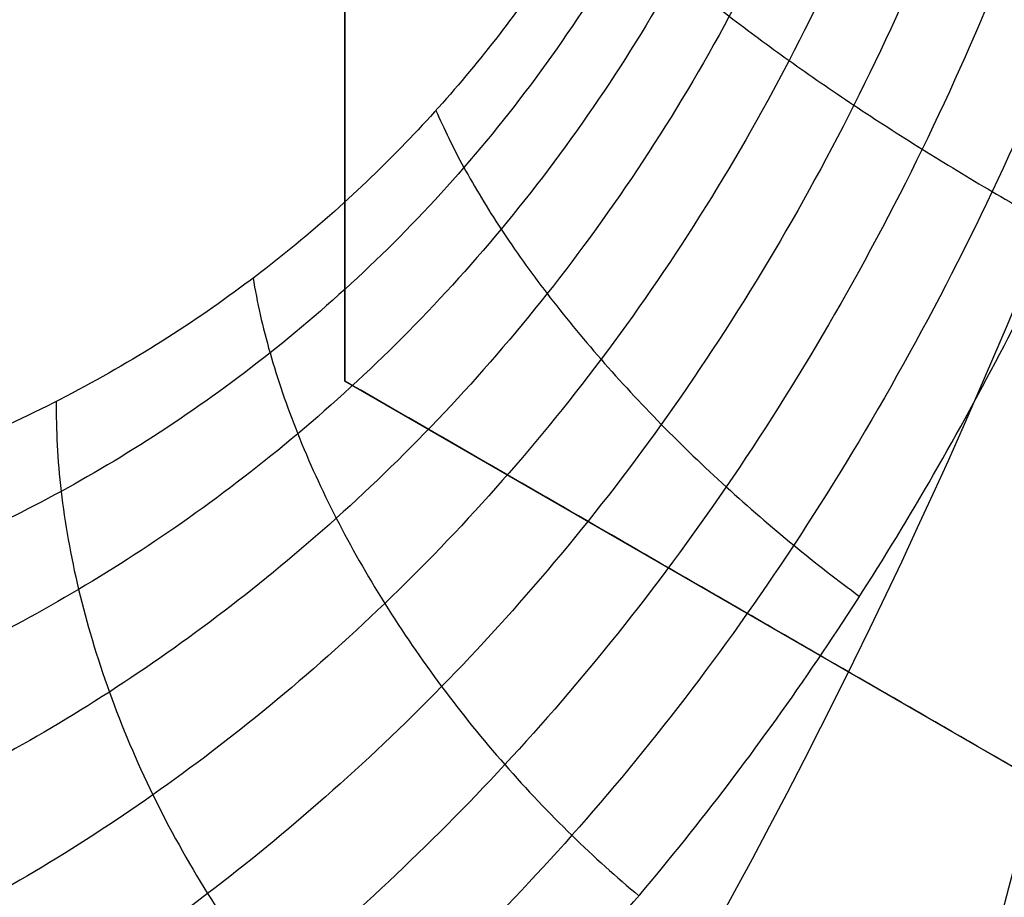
# Model space of a CAD drawing. Header units: centimetres. Extents: x -10 to 8.9, y -29.1 to -8.
# Tile 649 of 1035: x -6.4013 to -6.3716, y -28.2977 to -28.2712. Entities that reach past the tile are written whole.
import ezdxf

# ---------------------------------------------------------------- set-up
doc = ezdxf.new("R2010")
doc.units = ezdxf.units.CM
doc.layers.add('Default', color=7, linetype='Continuous', true_color=0x000000)

msp = doc.modelspace()

# ---------------------------------------------------------------- linework, layer by layer
at = {"layer": 'Default'}
for p, q in [((-6.391500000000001, -28.25436344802, 0.28950257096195), (-6.391500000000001, -28.28207626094, 0.28950257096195)), ((-6.391499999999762, -28.28207626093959, 0.28260707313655), (-6.367499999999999, -28.2959326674, 0.28260707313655)), ((-6.37949999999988, -28.2890044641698, 0.256003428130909), (-6.37949999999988, -28.2890044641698, 0.3092123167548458))]:
    msp.add_line(p, q, dxfattribs=at)
at = {"layer": 'Default', "extrusion": (0, 0, -1)}
for centre, radius, start, end in [((6.550000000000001, -28.205, -0.45), 0.9, 90, 270), ((6.550000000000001, -28.205, 0.3399975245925), 0.8999999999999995, 90, 270), ((6.550000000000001, -28.205, 1.15), 0.8550000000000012, 90, 270), ((6.550000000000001, -28.205, -0.4), 0.5999999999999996, 90, 270), ((6.550000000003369, -28.20500000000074, -0.1625), 0.1937629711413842, 173.8385486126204, 216.1614513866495), ((6.550000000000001, -28.205, 0.82), 0.8250000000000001, 180, 0), ((6.550000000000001, -28.205, 1.03), 0.82, 180, 0), ((6.550000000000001, -28.205, 1.005), 0.7950000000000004, 180, 0), ((6.550000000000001, -28.205, 0.87), 0.7825000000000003, 180, 0), ((6.550000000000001, -28.205, 1.005), 0.7825000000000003, 180, 0), ((6.550000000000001, -28.205, 0.895), 0.7575000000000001, 180, 0), ((6.550000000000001, -28.205, 0.53), 0.75, 180, 0), ((6.550000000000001, -28.205, -0.2075), 0.75, 180, 0), ((6.550000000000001, -28.205, -0.2075), 0.7025000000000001, 180, 0), ((6.550000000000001, -28.205, -0.1825), 0.6775000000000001, 180, 0), ((6.550000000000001, -28.205, -0.1725), 0.6774999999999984, 180, 0), ((6.550000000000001, -28.205, -0.1625), 0.6724999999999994, 180, 0), ((6.550000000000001, -28.205, -0.2), 0.6724999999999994, 180, 0), ((6.550000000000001, -28.205, -0.2), 0.6367740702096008, 180, 0), ((6.550000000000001, -28.205, -0.1809807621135), 0.6125, 180, 0), ((6.550000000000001, -28.205, -0.1625), 0.6075000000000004, 180, 0), ((6.550000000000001, -28.205, -0.195), 0.6075000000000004, 180, 0), ((6.550000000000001, -28.205, 1.220980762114), 0.6075, 180, 0), ((6.550000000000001, -28.205, 1.24), 0.6075000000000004, 180, 0), ((6.550000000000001, -28.205, -0.18660444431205), 0.5500000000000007, 180, 0), ((6.389245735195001, -28.285, 1.0828546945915), 0.02499999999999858, 149.9999999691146, 270)]:
    msp.add_arc(centre, radius, start, end, dxfattribs=at)
at = {"layer": 'Default'}
for centre, radius, start, end in [((-6.550000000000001, -28.205, -0.82), 0.8349999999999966, 270, 90), ((-6.550000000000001, -28.205, -1.13), 0.8349999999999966, 270, 90), ((-6.550000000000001, -28.205, -0.9750000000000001), 0.8350000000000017, 270, 90), ((-6.550000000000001, -28.205, 0.35), 0.775, 270, 90), ((-6.550000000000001, -28.205, -0.1486250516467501), 0.7749999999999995, 270, 90), ((-6.550000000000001, -28.205, 0.45), 0.6000000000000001, 270, 90), ((-6.550000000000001, -28.205, 0.35), 0.6000000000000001, 270, 90), ((-6.550000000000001, -28.205, 0.1869857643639), 0.1609080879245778, 329.6691135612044, 0.347662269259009), ((-6.550000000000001, -28.205, -0.845), 0.8250000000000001, 180, 0), ((-6.550000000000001, -28.205, -0.8325), 0.8249999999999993, 180, 0), ((-6.550000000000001, -28.205, -0.87), 0.8, 180, 0), ((-6.550000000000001, -28.205, -0.9800000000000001), 0.7575000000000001, 180, 0), ((-6.550000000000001, -28.205, -0.9375), 0.7574999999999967, 180, 0), ((-6.550000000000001, -28.205, 0.1625), 0.6775000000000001, 180, 0), ((-6.550000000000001, -28.205, 0.18125), 0.6724999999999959, 180, 0), ((-6.550000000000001, -28.205, -1.21), 0.67, 180, 0), ((-6.550000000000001, -28.205, -1.24), 0.6400000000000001, 180, 0), ((-6.550000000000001, -28.205, 0.2), 0.6367740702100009, 180, 0), ((-6.550000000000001, -28.205, 0.1625), 0.6231698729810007, 180, 0), ((-6.550000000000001, -28.205, 0.17875), 0.6074999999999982, 180, 0), ((-6.550000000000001, -28.205, -1.230490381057), 0.6074999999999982, 180, 0), ((-6.550000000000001, -28.205, 0.195), 0.55, 180, 0), ((-6.550000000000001, -28.205, 0.1782088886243), 0.55, 248.3999999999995, 0), ((-6.550000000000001, -28.205, -0.7112749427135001), 0.7750000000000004, 274.5310199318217, 0), ((-6.389245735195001, -28.285, -1.065), 0.025, 270, 0)]:
    msp.add_arc(centre, radius, start, end, dxfattribs=at)
at = {"layer": 'Default', "extrusion": (1.379857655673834e-06, 1.228458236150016e-16, -0.9999999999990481)}
msp.add_arc((6.549999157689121, -28.20500000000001, 0.5348706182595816), 0.7584484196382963, 180, 287.9998757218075, dxfattribs=at)
at = {"layer": 'Default', "extrusion": (-0.9659258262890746, 0.258819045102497, 0)}
msp.add_arc((28.94920267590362, 0.16, -1.169554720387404), 0.05999999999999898, 21.11472090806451, 90, dxfattribs=at)
at = {"layer": 'Default'}
for points, degree in [([(-6.550000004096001, -27.30500495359, -1.129995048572), (-6.537465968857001, -27.30500495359, -1.129995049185), (-6.512386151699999, -27.30552127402, -1.129973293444), (-6.474783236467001, -27.3078854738, -1.129982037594), (-6.437304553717, -27.31181799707, -1.129979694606), (-6.399970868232, -27.3173257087, -1.129980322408), (-6.362926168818, -27.32438806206, -1.129980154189), (-6.326197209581, -27.3329983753, -1.129980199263), (-6.289861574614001, -27.34314050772, -1.129980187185), (-6.254013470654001, -27.35478489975, -1.129980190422), (-6.218660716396, -27.36792869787, -1.129980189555), (-6.183898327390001, -27.38253814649, -1.129980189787), (-6.149770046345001, -27.39859430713, -1.129980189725), (-6.116350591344, -27.41606289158, -1.129980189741), (-6.083707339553, -27.43490588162, -1.129980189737), (-6.051859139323, -27.45511347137, -1.129980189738), (-6.020892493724, -27.47663251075, -1.129980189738), (-5.990848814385, -27.49943348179, -1.129980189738), (-5.961791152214, -27.52346942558, -1.129980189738), (-5.933780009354, -27.54868705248, -1.129980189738), (-5.906829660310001, -27.5750745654, -1.129980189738), (-5.881013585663, -27.60256235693, -1.129980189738), (-5.856368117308, -27.63111066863, -1.129980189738), (-5.832942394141, -27.66066372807, -1.129980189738), (-5.810787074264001, -27.69115373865, -1.129980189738), (-5.789912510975, -27.72256746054, -1.129980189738), (-5.770375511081, -27.75482271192, -1.129980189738), (-5.752204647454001, -27.78787084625, -1.129980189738), (-5.735435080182, -27.8216495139, -1.129980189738), (-5.720103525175, -27.8560794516, -1.129980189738), (-5.706216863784, -27.89114626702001, -1.129980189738), (-5.693813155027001, -27.92675906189, -1.129980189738), (-5.682910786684, -27.96286272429, -1.129980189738), (-5.673530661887, -27.99939085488, -1.129980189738), (-5.665692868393, -28.03625586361, -1.129980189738), (-5.659400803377, -28.07344306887, -1.129980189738), (-5.654672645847, -28.11085723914, -1.129980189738), (-5.651515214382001, -28.14843802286, -1.129980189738), (-5.649934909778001, -28.18611932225, -1.129980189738), (-5.649933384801, -28.22380820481, -1.129980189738), (-5.65151069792, -28.26149020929, -1.129980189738), (-5.654665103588, -28.29907102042, -1.129980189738), (-5.659390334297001, -28.33648606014, -1.129980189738), (-5.665679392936, -28.37367347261, -1.129980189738), (-5.673514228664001, -28.41053911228, -1.129980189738), (-5.68289159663, -28.447068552, -1.129980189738), (-5.693791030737, -28.48317285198, -1.129980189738), (-5.706192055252, -28.51878703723, -1.129980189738), (-5.720075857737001, -28.5538547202, -1.129980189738), (-5.735404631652, -28.58828579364, -1.129980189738), (-5.752171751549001, -28.62206623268, -1.129980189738), (-5.770339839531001, -28.65511550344, -1.129980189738), (-5.78987442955, -28.68737253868, -1.129980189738), (-5.810746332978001, -28.71878763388, -1.129980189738), (-5.832899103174, -28.74927924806, -1.129980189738), (-5.85632282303, -28.77883458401, -1.129980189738), (-5.880965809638, -28.80738458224, -1.129980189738), (-5.906779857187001, -28.83487458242, -1.129980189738), (-5.933727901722, -28.86126400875, -1.129980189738), (-5.961736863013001, -28.88648372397, -1.129980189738), (-5.990793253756, -28.9105224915, -1.129980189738), (-6.020835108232, -28.93332580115, -1.129980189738), (-6.051800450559, -28.95484754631, -1.129980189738), (-6.083647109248, -28.97505764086, -1.129980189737), (-6.116288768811, -28.99390313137, -1.129980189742), (-6.149707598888, -29.01137470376, -1.129980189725), (-6.183834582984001, -29.02743347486, -1.129980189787), (-6.218595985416, -29.04204567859, -1.129980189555), (-6.253947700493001, -29.05519220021, -1.129980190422), (-6.289795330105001, -29.06683951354, -1.129980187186), (-6.326131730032, -29.07698483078, -1.129980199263), (-6.36285948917, -29.08559773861, -1.12998015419), (-6.399900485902, -29.09266234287, -1.129980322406), (-6.437231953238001, -29.0981728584, -1.129979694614), (-6.47471667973, -29.10210911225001, -1.129982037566), (-6.512339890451, -29.1044772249, -1.129973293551), (-6.537448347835, -29.10499504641, -1.129995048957), (-6.549999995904, -29.10499504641, -1.129995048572)], 3), ([(-6.550000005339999, -27.32500645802, -1.149993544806), (-6.537651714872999, -27.32500645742, -1.149993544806), (-6.512986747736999, -27.32554459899, -1.150002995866), (-6.476051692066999, -27.32787036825, -1.14999919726), (-6.439276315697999, -27.33175223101, -1.150000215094), (-6.402654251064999, -27.33717969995, -1.149999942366), (-6.366301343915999, -27.34414129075, -1.150000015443), (-6.330232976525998, -27.35263500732, -1.149999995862), (-6.294592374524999, -27.36262965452, -1.150000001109), (-6.259531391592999, -27.37406902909, -1.149999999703), (-6.225026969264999, -27.3869473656, -1.15000000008), (-6.191106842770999, -27.40125022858, -1.149999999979), (-6.157777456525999, -27.41697696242, -1.150000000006), (-6.125134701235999, -27.43408646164, -1.149999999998), (-6.093256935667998, -27.45253472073, -1.15), (-6.062162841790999, -27.47231088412, -1.15), (-6.031930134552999, -27.49336665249, -1.15), (-6.002594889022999, -27.51567691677, -1.15), (-5.974227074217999, -27.53918966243, -1.15), (-5.946891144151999, -27.56384678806, -1.15), (-5.920598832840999, -27.58963664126, -1.15), (-5.895416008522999, -27.61649551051, -1.15), (-5.871372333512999, -27.64439091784, -1.15), (-5.848517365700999, -27.67326728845, -1.15), (-5.826900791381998, -27.7030584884, -1.15), (-5.806533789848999, -27.73375047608, -1.15), (-5.787472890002, -27.76526110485, -1.15), (-5.76974489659, -27.79754437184, -1.15), (-5.753383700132, -27.83054026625, -1.15), (-5.738424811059, -27.86417236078, -1.15), (-5.724875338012, -27.89842624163, -1.15), (-5.71277321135, -27.93321101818, -1.15), (-5.702135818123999, -27.96847408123, -1.15), (-5.692983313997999, -28.00415159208, -1.15), (-5.68533537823, -28.04015809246, -1.15), (-5.679195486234, -28.07647885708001, -1.15), (-5.674581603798, -28.11301879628, -1.15), (-5.67150000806, -28.14971971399, -1.15), (-5.669956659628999, -28.18652113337, -1.15), (-5.669953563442, -28.22333487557, -1.15), (-5.671491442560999, -28.26014682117, -1.15), (-5.674568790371, -28.29686076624, -1.15), (-5.679179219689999, -28.33341174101, -1.15), (-5.685316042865, -28.36974098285, -1.15), (-5.692961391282, -28.40575529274, -1.15), (-5.702112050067, -28.44144108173, -1.15), (-5.712748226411, -28.47671239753, -1.15), (-5.724850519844, -28.511507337, -1.15), (-5.738400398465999, -28.54576972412, -1.15), (-5.753358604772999, -28.57940639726, -1.15), (-5.769717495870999, -28.61240308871, -1.15), (-5.787441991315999, -28.6446852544, -1.15), (-5.806500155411, -28.6761964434, -1.15), (-5.826864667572, -28.70688945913, -1.15), (-5.848479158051, -28.73668231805, -1.15), (-5.871332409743, -28.76556074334, -1.15), (-5.895372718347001, -28.79345624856, -1.15), (-5.920549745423, -28.82031302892, -1.15), (-5.946837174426, -28.84610244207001, -1.15), (-5.974176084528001, -28.8707665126, -1.15), (-6.002558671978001, -28.89429476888, -1.15), (-6.031913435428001, -28.9166216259, -1.15), (-6.062165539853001, -28.9376912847, -1.15), (-6.093277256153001, -28.95747792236, -1.15), (-6.125171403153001, -28.97593404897, -1.149999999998), (-6.157830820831, -28.99304986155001, -1.150000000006), (-6.191177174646, -29.0087814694, -1.149999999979), (-6.225118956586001, -29.02308952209, -1.15000000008), (-6.25964571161, -29.03597120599, -1.149999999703), (-6.294721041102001, -29.04740944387, -1.150000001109), (-6.330363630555, -29.05739860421, -1.149999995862), (-6.366429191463, -29.06588597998, -1.150000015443), (-6.40278818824, -29.07284313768, -1.149999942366), (-6.439415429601, -29.07826537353, -1.150000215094), (-6.476180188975, -29.08214014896, -1.14999919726), (-6.513077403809, -29.08445837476, -1.150002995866), (-6.537686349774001, -29.08499354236, -1.149993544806), (-6.54999999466, -29.08499354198, -1.149993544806)], 3), ([(-6.549999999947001, -27.42838343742, -0.7616165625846), (-6.538747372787, -27.42824483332, -0.7617551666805), (-6.516204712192, -27.42845367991, -0.7620351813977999), (-6.482313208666, -27.43024072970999, -0.7624632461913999), (-6.448493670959, -27.43350371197, -0.7628974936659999), (-6.414786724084, -27.43824561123, -0.763337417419), (-6.381352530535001, -27.44444544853, -0.7637809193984), (-6.348201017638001, -27.45209983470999, -0.7642278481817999), (-6.315445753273, -27.46118216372, -0.764676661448), (-6.283108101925, -27.47168408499, -0.7651270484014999), (-6.251249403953, -27.48358745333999, -0.7655781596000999), (-6.219910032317, -27.49687984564, -0.766029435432), (-6.189177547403, -27.51152847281, -0.7664796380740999), (-6.159225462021, -27.52744172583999, -0.7669261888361), (-6.130017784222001, -27.54461827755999, -0.7673695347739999), (-6.101215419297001, -27.56329288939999, -0.7678150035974), (-6.073286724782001, -27.58321536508, -0.7682556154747), (-6.047409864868, -27.60344005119, -0.7686723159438), (-6.024707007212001, -27.6227118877, -0.7690451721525), (-6.004504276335, -27.64114310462, -0.7693833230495), (-5.984998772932, -27.66020157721, -0.7697151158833), (-5.965776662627, -27.68034635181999, -0.7700594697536), (-5.947249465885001, -27.70119728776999, -0.7704083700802), (-5.929608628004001, -27.72252886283, -0.7707584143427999), (-5.913139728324, -27.74390244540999, -0.7711027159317), (-5.896745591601, -27.76673460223, -0.7714641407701), (-5.879471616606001, -27.79280128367, -0.7718690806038), (-5.862185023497, -27.82140181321, -0.7723044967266), (-5.845650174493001, -27.85166194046, -0.7727558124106), (-5.830525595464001, -27.88248582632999, -0.7732063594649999), (-5.816816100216, -27.91378163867, -0.7736550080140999), (-5.804432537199, -27.94575507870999, -0.7741047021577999), (-5.793443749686, -27.97826360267, -0.7745533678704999), (-5.783885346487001, -28.01119863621, -0.7749995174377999), (-5.775776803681, -28.04447658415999, -0.7754420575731), (-5.769121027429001, -28.07806966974, -0.7758806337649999), (-5.763924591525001, -28.11195605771, -0.7763150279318), (-5.760204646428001, -28.14606329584, -0.7767440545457), (-5.75797080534, -28.18027120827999, -0.7771671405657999), (-5.757226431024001, -28.21470555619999, -0.7775824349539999), (-5.757979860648, -28.24925848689, -0.7780047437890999), (-5.760231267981, -28.28374168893, -0.7784336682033), (-5.763975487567, -28.31808767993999, -0.7788678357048), (-5.769197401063, -28.35219385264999, -0.7793060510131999), (-5.775894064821, -28.38605939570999, -0.7797482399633), (-5.784064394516, -28.41964983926, -0.7801939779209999), (-5.793686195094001, -28.45285785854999, -0.7806418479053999), (-5.804730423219, -28.48558927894, -0.781090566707), (-5.817164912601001, -28.51776854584, -0.7815390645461), (-5.830995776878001, -28.54941158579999, -0.7819875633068), (-5.846175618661, -28.5804064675, -0.7824344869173), (-5.862691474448, -28.61072888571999, -0.7828794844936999), (-5.880499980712, -28.64029706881, -0.7833213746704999), (-5.899571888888, -28.66906635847, -0.7837594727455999), (-5.91989141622, -28.69700629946, -0.7841934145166), (-5.941356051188, -28.72398166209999, -0.7846208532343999), (-5.963982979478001, -28.75002327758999, -0.7850431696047), (-5.987781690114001, -28.77512537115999, -0.7854569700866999), (-6.012782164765, -28.7993101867, -0.7858765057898), (-6.03884161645, -28.82242111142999, -0.7863039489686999), (-6.065837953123, -28.84435183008, -0.786736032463), (-6.093752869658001, -28.86509285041, -0.7871728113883), (-6.122529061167, -28.88460275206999, -0.7876132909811), (-6.15214747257, -28.90286625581, -0.7880571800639), (-6.18250003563, -28.91981717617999, -0.7885028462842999), (-6.213581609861, -28.93545322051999, -0.7889502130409), (-6.245293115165, -28.94972306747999, -0.7893978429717), (-6.277594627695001, -28.96261096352, -0.7898451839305), (-6.310433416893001, -28.97409375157, -0.790291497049), (-6.343717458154, -28.98414082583, -0.7907355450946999), (-6.377431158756, -28.99274659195, -0.7911771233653), (-6.411455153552, -28.99988067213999, -0.7916146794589), (-6.445763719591, -29.00553981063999, -0.7920479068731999), (-6.480290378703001, -29.00971218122, -0.7924759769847), (-6.515041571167, -29.01239375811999, -0.7928989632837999), (-6.538334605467, -29.01317723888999, -0.7931772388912), (-6.549999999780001, -29.01331529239, -0.7933152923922)], 3), ([(-6.550000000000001, -28.98, -0.6472501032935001), (-6.538733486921, -28.98, -0.6470307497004), (-6.516189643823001, -28.97950872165, -0.6465878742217), (-6.482389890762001, -28.97729300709, -0.6459119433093), (-6.448718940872, -28.97360204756, -0.6452266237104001), (-6.415286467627, -28.96845141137, -0.6445341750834), (-6.382136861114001, -28.9618541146, -0.6438355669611), (-6.349274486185, -28.95380935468, -0.6431308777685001), (-6.316821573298, -28.94434696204, -0.6424227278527), (-6.284787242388, -28.93346993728, -0.6417113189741), (-6.253280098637, -28.92121449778, -0.6409990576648), (-6.222324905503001, -28.90759197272, -0.6402865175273), (-6.191987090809, -28.89262837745, -0.6395751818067), (-6.162348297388, -28.87636610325, -0.6388669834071), (-6.133423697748, -28.85881215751, -0.6381622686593), (-6.1053183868, -28.84003103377, -0.6374636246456), (-6.07803369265, -28.82002363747, -0.6367710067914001), (-6.051669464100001, -28.7988625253, -0.6360872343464), (-6.026237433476, -28.77655854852, -0.6354115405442), (-6.001809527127, -28.75317251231, -0.6347498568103), (-5.978430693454, -28.72875070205, -0.6340883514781), (-5.956125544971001, -28.70331637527, -0.6334126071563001), (-5.934966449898, -28.67695331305, -0.6327288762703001), (-5.914960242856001, -28.6496691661, -0.6320362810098), (-5.896181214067, -28.62156563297, -0.6313376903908), (-5.878632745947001, -28.59264971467, -0.6306331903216), (-5.862367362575, -28.56300470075, -0.6299248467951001), (-5.847408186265, -28.53267528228, -0.629213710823), (-5.833784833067, -28.50171815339, -0.6285011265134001), (-5.821532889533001, -28.47022030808, -0.6277890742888), (-5.8106490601, -28.43816826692, -0.6270772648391), (-5.801170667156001, -28.40565376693, -0.6263677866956), (-5.793124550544, -28.37276766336, -0.6256626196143), (-5.786530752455, -28.33961176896, -0.6249639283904), (-5.78138744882, -28.30619858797, -0.6242718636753), (-5.777701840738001, -28.27254822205, -0.6235871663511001), (-5.775489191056, -28.23876096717, -0.6229108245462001), (-5.774754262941, -28.20494234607, -0.6222489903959), (-5.775493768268, -28.17114853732, -0.6215875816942), (-5.777706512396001, -28.13740264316, -0.6209120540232), (-5.781393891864, -28.10374893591, -0.6202272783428), (-5.786546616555, -28.07029563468, -0.6195343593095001), (-5.793145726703, -28.0371388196, -0.6188356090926), (-5.801183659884, -28.00430073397, -0.6181314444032), (-5.810652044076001, -27.97182316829, -0.6174227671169), (-5.821536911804, -27.93976765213, -0.6167108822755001), (-5.833799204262, -27.90824671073, -0.6159982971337), (-5.847421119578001, -27.87729763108, -0.615285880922), (-5.862376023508, -27.84697847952, -0.6145749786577), (-5.878652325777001, -27.8173156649, -0.613866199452), (-5.896211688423, -27.78838626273, -0.6131613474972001), (-5.914995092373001, -27.76028113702, -0.6124626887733), (-5.934999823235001, -27.73300334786, -0.6117702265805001), (-5.956160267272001, -27.70664206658, -0.6110865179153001), (-5.978475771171, -27.68119987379, -0.6104105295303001), (-6.001860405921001, -27.6567765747, -0.6097489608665), (-6.026289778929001, -27.63339360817, -0.6090872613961), (-6.051718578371, -27.61109628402, -0.6084116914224), (-6.078088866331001, -27.58993391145, -0.6077277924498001), (-6.105377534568, -27.56992754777, -0.6070351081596), (-6.133484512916, -27.55114909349, -0.6063364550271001), (-6.162412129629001, -27.53359698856, -0.6056316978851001), (-6.192055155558, -27.51733618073, -0.6049234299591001), (-6.222391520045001, -27.50237706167, -0.6042121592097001), (-6.253344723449, -27.48875867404, -0.6034996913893), (-6.284863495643, -27.47650207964, -0.6027871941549), (-6.316910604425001, -27.46562484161, -0.6020755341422), (-6.349366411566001, -27.45616608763, -0.6013673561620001), (-6.382222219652, -27.44812703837, -0.6006628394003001), (-6.415376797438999, -27.44153241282, -0.5999641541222), (-6.448824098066, -27.43638416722, -0.5992714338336), (-6.482460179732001, -27.43270175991, -0.5985868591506), (-6.516196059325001, -27.43049163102, -0.5979122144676), (-6.538732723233, -27.43, -0.5974694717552), (-6.550000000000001, -27.43, -0.5972501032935)], 3), ([(-6.784376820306, -28.92632328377, -0.6348712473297), (-6.773838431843, -28.92974735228, -0.6346469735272), (-6.752592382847, -28.93614668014, -0.6341960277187), (-6.720306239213, -28.94433158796, -0.6335039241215), (-6.687691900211, -28.95109451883, -0.6328066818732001), (-6.654850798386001, -28.95641256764, -0.6321091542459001), (-6.621864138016, -28.9602809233, -0.6314149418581), (-6.588739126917, -28.96270318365, -0.6307247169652), (-6.555473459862, -28.96367365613, -0.6300349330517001), (-6.522210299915, -28.96318367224, -0.6293441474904), (-6.489025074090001, -28.96123883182, -0.6286502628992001), (-6.455904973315, -28.95783633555, -0.6279497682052), (-6.422932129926, -28.95297750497, -0.6272443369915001), (-6.390217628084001, -28.94667756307, -0.6265372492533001), (-6.357843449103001, -28.93895566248, -0.6258300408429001), (-6.32588632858, -28.92983586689, -0.6251236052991), (-6.29439659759, -28.91933902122, -0.6244195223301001), (-6.263411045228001, -28.90748132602, -0.6237197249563), (-6.232968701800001, -28.89427837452, -0.6230257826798), (-6.203113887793, -28.87974755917, -0.6223343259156), (-6.173891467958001, -28.86390613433, -0.6216420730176), (-6.145383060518, -28.84679413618, -0.6209485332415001), (-6.117675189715, -28.82846554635, -0.6202531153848), (-6.090803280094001, -28.80894739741, -0.6195567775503), (-6.064798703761, -28.78826200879, -0.6188620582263), (-6.039692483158, -28.76642843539, -0.6181707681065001), (-6.015556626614, -28.7435034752, -0.6174807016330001), (-5.992461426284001, -28.71955357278, -0.6167897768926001), (-5.970470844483, -28.69465328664, -0.6160960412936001), (-5.949568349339, -28.66878590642, -0.6153957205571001), (-5.929800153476, -28.64199891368, -0.6146904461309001), (-5.911222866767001, -28.61436507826, -0.6139833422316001), (-5.893872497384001, -28.58593678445, -0.6132760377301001), (-5.877788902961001, -28.55677817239, -0.6125695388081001), (-5.863017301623, -28.52697722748, -0.6118646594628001), (-5.849582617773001, -28.49659792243, -0.611162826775), (-5.837496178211, -28.4656760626, -0.6104680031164), (-5.826765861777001, -28.43423308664, -0.6097777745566), (-5.817399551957, -28.40226333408, -0.6090851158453), (-5.809456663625, -28.36995449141, -0.6083902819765), (-5.802947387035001, -28.33738758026, -0.6076936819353), (-5.797866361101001, -28.30454704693, -0.606996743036), (-5.794229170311, -28.27151677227, -0.606301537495), (-5.792040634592, -28.23836319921, -0.6056096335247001), (-5.791549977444, -28.21613082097, -0.6051462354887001), (-5.791549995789, -28.20499952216, -0.6049143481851)], 3), ([(-6.367595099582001, -28.27249999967, -1.099992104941), (-6.378170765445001, -28.25418240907, -1.098322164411), (-6.388768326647, -28.23582689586, -1.096790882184), (-6.399384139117, -28.2174397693, -1.09539878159)], 3), ([(-6.367595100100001, -28.2725, -1.065), (-6.3834722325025, -28.245, -1.065), (-6.399349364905, -28.2175, -1.065)], 2), ([(-6.391500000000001, -28.28207626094, 0.2610349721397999), (-6.391500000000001, -28.27897559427, 0.2615285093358), (-6.391500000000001, -28.27278919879, 0.2624649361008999), (-6.391500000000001, -28.26357388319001, 0.2637079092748), (-6.391500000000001, -28.2574312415, 0.2644292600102), (-6.391500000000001, -28.25436344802, 0.2647612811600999)], 3), ([(-6.391500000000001, -28.28207626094, 0.3142438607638), (-6.391500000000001, -28.27897049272, 0.3147382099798), (-6.391500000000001, -28.27277728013, 0.3156755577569), (-6.391500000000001, -28.26356278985, 0.3169181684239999), (-6.391500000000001, -28.25742648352, 0.3176386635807), (-6.391500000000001, -28.25436344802, 0.3179701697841)], 3), ([(-6.379232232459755, -28.26031472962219, 0.2133041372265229), (-6.380165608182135, -28.26321607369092, 0.213311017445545), (-6.382661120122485, -28.26875893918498, 0.2125803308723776), (-6.387774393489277, -28.27588576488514, 0.2096281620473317), (-6.393687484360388, -28.28145802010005, 0.2052598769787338), (-6.40005564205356, -28.28563098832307, 0.1998251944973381), (-6.40652483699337, -28.28845568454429, 0.1936552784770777), (-6.412922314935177, -28.29002793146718, 0.1869015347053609), (-6.419160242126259, -28.29042528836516, 0.1796029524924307), (-6.423087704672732, -28.28987893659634, 0.1744449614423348), (-6.424951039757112, -28.2893981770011, 0.1718250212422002)], 3), ([(-6.377619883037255, -28.26083699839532, 0.2149915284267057), (-6.378621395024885, -28.26397486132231, 0.2150041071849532), (-6.381269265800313, -28.26997922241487, 0.2142610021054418), (-6.386646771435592, -28.27775791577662, 0.2112311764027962), (-6.392845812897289, -28.28390774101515, 0.2067297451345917), (-6.399524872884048, -28.28860218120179, 0.2011061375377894), (-6.406321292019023, -28.29188462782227, 0.1946936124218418), (-6.413067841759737, -28.29385096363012, 0.1876297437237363), (-6.419677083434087, -28.29457699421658, 0.1799401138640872), (-6.423867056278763, -28.29418844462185, 0.1744480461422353), (-6.42586169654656, -28.29376545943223, 0.1716409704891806)], 3), ([(-6.375799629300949, -28.26142661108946, 0.2164846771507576), (-6.376867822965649, -28.26480195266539, 0.2165011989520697), (-6.379655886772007, -28.27127316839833, 0.2157345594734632), (-6.385256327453, -28.27971712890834, 0.2125896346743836), (-6.391681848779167, -28.28646633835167, 0.2079025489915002), (-6.398595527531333, -28.29170839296, 0.2020270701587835), (-6.405630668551, -28.29547970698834, 0.1953017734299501), (-6.412624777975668, -28.29787480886, 0.1878553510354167), (-6.419491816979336, -28.29896758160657, 0.179700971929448), (-6.423860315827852, -28.29876428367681, 0.1738302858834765), (-6.425943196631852, -28.29841300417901, 0.1708157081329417)], 3), ([(-6.373805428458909, -28.26207256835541, 0.2177434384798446), (-6.374937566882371, -28.2656809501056, 0.2177616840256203), (-6.377852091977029, -28.27261308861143, 0.216958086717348), (-6.383632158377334, -28.281712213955, 0.2136540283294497), (-6.390220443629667, -28.28905073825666, 0.2087209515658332), (-6.397283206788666, -28.29482442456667, 0.2025237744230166), (-6.4044522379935, -28.299063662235, 0.1954120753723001), (-6.411566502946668, -28.301860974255, 0.1875141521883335), (-6.41853994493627, -28.30328898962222, 0.1788359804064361), (-6.422968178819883, -28.30324976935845, 0.1725642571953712), (-6.425076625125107, -28.30296075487, 0.1693371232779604)], 3), ([(-6.371680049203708, -28.26276101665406, 0.2187369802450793), (-6.372872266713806, -28.26659261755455, 0.218754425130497), (-6.375899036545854, -28.27396821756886, 0.2178992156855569), (-6.381817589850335, -28.28368802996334, 0.2143895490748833), (-6.388508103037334, -28.29157224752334, 0.2091494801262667), (-6.395637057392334, -28.29781709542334, 0.2025646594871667), (-6.402836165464, -28.30244803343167, 0.1950042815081), (-6.409941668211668, -28.305555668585, 0.1866082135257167), (-6.416865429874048, -28.30721275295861, 0.1773848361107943), (-6.421228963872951, -28.30726354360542, 0.1707285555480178), (-6.42329698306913, -28.30700158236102, 0.1673073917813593)], 3), ([(-6.369472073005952, -28.26347621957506, 0.2194462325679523), (-6.370719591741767, -28.26751625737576, 0.2194602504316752), (-6.373844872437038, -28.27530700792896, 0.2185388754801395), (-6.379866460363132, -28.2855903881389, 0.2147796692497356), (-6.386608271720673, -28.29394627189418, 0.209179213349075), (-6.393733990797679, -28.300563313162, 0.202156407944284), (-6.40087700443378, -28.30546444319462, 0.1941112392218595), (-6.407867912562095, -28.30874046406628, 0.1852091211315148), (-6.414616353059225, -28.31046766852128, 0.1754727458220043), (-6.418817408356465, -28.31050035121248, 0.1684940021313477), (-6.420794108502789, -28.31021445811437, 0.1649221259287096)], 3), ([(-6.413581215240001, -28.31396866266, 0.1625000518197), (-6.412743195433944, -28.31411984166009, 0.1641994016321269), (-6.41100579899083, -28.31428867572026, 0.1676068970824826), (-6.408196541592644, -28.31413272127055, 0.1727215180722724), (-6.405231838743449, -28.31355959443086, 0.177754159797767), (-6.402158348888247, -28.31257041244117, 0.1826511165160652), (-6.39902230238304, -28.31117881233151, 0.1873536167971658), (-6.39586785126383, -28.30940128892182, 0.1918219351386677), (-6.392735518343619, -28.30726850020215, 0.1960100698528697), (-6.38966283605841, -28.30480650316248, 0.1998950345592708), (-6.386671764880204, -28.3020437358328, 0.2034598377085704), (-6.383794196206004, -28.29901623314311, 0.2066832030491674), (-6.38104833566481, -28.29576115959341, 0.2095541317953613), (-6.378445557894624, -28.2923081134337, 0.2120715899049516), (-6.375987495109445, -28.28868794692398, 0.2142365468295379), (-6.373692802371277, -28.28491326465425, 0.2160555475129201), (-6.371565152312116, -28.28102611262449, 0.2175249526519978), (-6.369622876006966, -28.27705413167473, 0.2186500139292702), (-6.367874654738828, -28.27302734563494, 0.2194382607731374), (-6.366328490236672, -28.26897270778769, 0.2199004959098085), (-6.365436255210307, -28.26626666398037, 0.2199999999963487), (-6.365025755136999, -28.26491646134, 0.22)], 3), ([(-6.389245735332, -28.3099999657, -1.095593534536), (-6.388432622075, -28.3099999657, -1.095745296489), (-6.386794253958, -28.30992072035, -1.096052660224), (-6.384320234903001, -28.30955299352, -1.096528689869), (-6.381869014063, -28.3089318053, -1.097009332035), (-6.379476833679, -28.30805940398, -1.097487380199), (-6.377180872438, -28.30694552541, -1.097954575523), (-6.375016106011, -28.30560728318, -1.098403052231), (-6.373012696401, -28.30406829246, -1.098825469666), (-6.371184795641, -28.30234625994, -1.09921623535), (-6.369545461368, -28.30045875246, -1.099569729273), (-6.368106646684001, -28.29842399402, -1.099880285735), (-6.366878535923, -28.29625924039, -1.100144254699), (-6.365871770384, -28.29398430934, -1.100358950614), (-6.365096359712, -28.29162283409, -1.100522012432), (-6.36455955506, -28.28920010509, -1.100634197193), (-6.36426518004, -28.28673797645, -1.100696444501), (-6.364215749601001, -28.2842572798, -1.100709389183), (-6.364412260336, -28.28178274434, -1.100671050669), (-6.364852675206, -28.27934074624, -1.10058119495), (-6.365531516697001, -28.27695788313, -1.100439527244), (-6.366439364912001, -28.27466127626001, -1.100245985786), (-6.367187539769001, -28.27320591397, -1.100082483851), (-6.367595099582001, -28.27249999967, -1.099992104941)], 3), ([(-6.326743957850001, -28.275174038, 0.22), (-6.327133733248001, -28.27641409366, 0.22), (-6.327994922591, -28.27888400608, 0.2199154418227), (-6.329526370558, -28.28252957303, 0.21953147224), (-6.331311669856, -28.28613136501, 0.2188808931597), (-6.333358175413, -28.28967810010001, 0.2179520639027), (-6.335680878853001, -28.29316790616, 0.2167279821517), (-6.338295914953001, -28.29659136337, 0.2151872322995), (-6.341213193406, -28.29992655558, 0.2133095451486), (-6.344448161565, -28.30315435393, 0.2110684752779), (-6.34800666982, -28.30624161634, 0.2084408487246), (-6.35188511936, -28.30914736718, 0.2054082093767), (-6.356075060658, -28.31182784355, 0.2019532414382), (-6.360544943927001, -28.31422760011, 0.1980753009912), (-6.365246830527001, -28.31629092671, 0.1937874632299), (-6.370117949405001, -28.31796516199, 0.1891163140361), (-6.375065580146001, -28.31920133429, 0.1841199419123), (-6.379991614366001, -28.31996742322, 0.1788685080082), (-6.384789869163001, -28.32024926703, 0.1734506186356), (-6.389366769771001, -28.3200516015, 0.1679527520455), (-6.392200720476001, -28.319619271, 0.1643137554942), (-6.393564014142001, -28.31933228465, 0.1625)], 3), ([(-6.391500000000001, -28.28207626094, 0.3142438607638), (-6.391500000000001, -28.28207626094, 0.2876394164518), (-6.391500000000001, -28.28207626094, 0.2610349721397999)], 2), ([(-6.3675, -28.2959326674, 0.2509702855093), (-6.370271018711, -28.29433281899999, 0.2521326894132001), (-6.375743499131, -28.29117328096, 0.2544281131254), (-6.383744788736, -28.28655373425, 0.2577835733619), (-6.388938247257, -28.28355528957, 0.2599610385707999), (-6.391500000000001, -28.28207626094, 0.2610349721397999)], 3), ([(-6.3675, -28.2959326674, 0.3041791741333), (-6.370267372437, -28.29433492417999, 0.3053400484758), (-6.375734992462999, -28.29117819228, 0.307633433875), (-6.383736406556, -28.2865585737, 0.3109889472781), (-6.38893465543, -28.28355736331, 0.3131684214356), (-6.391500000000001, -28.28207626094, 0.3142438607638)], 3)]:
    msp.add_open_spline(points, degree=degree, dxfattribs=at)
for points, knots in [([(-5.978187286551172, -27.65671795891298, -0.8200013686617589), (-5.982028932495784, -27.65271221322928, -0.8198943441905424), (-6.0036866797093, -27.63059904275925, -0.8192981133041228), (-6.045434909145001, -27.592650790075, -0.8182125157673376), (-6.107814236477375, -27.54614199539, -0.81665422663), (-6.1750504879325, -27.505673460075, -0.8150551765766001), (-6.246341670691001, -27.47188979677, -0.8134306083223), (-6.320641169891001, -27.445368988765, -0.8118060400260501), (-6.396800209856, -27.42644239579, -0.8102069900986), (-6.473795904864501, -27.415221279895, -0.8086487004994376), (-6.550005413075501, -27.41158862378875, -0.8071806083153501), (-6.626214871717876, -27.415222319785, -0.8057125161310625), (-6.703210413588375, -27.42644448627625, -0.8041542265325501), (-6.779369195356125, -27.44537211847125, -0.8025551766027), (-6.853668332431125, -27.4718939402, -0.8009306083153), (-6.924959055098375, -27.50567857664, -0.7993060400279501), (-6.992194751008, -27.54614802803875, -0.7977069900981), (-7.054573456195, -27.59265767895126, -0.79614870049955), (-7.111030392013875, -27.64397726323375, -0.7946806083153), (-7.1623492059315, -27.700434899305, -0.7932125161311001), (-7.2088580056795, -27.762814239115, -0.7916542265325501), (-7.249326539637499, -27.83005048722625, -0.7900551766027), (-7.2831102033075, -27.90134167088, -0.7884306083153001), (-7.309631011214, -27.97564116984, -0.78680604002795), (-7.328557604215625, -28.05180020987, -0.7852069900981), (-7.339778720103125, -28.12879590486, -0.78364870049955), (-7.343411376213, -28.205005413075, -0.7821806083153), (-7.339777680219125, -28.28121487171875, -0.7807125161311), (-7.328555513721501, -28.358210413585, -0.77915422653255), (-7.314570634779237, -28.41448112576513, -0.7779727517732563), (-7.305021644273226, -28.4449068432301, -0.7773179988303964), (-7.303262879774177, -28.4503068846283, -0.7772012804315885)], [9.275203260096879, 9.275203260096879, 9.275203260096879, 9.275203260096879, 9.451340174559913, 10.25789556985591, 11.0644509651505, 11.8710063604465, 12.67756175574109, 13.48411715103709, 14.29067254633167, 15.09722794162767, 15.90378333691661, 16.71033873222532, 17.5168941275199, 18.32344952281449, 19.13000491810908, 19.93656031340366, 20.74311570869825, 21.54967110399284, 22.35622649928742, 23.16278189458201, 23.9693372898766, 24.77589268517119, 25.58244808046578, 26.38900347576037, 27.19555887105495, 28.00211426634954, 28.80866966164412, 29.61522505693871, 30.4217804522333, 31.228335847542, 31.40302071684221, 31.40302071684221, 31.40302071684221, 31.40302071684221]), ([(-7.254237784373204, -28.56780919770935, -0.8200149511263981), (-7.25225816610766, -28.57165173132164, -0.8199261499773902), (-7.238054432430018, -28.59867645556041, -0.8192994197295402), (-7.208852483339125, -28.64719452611, -0.81814557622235), (-7.162342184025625, -28.70957351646, -0.8165872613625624), (-7.1110227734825, -28.76603037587, -0.81511917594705), (-7.054565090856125, -28.817349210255, -0.81365108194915), (-6.992185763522, -28.86385800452, -0.8120927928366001), (-6.924949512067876, -28.90432653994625, -0.8104937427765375), (-6.853658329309, -28.93811020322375, -0.8088691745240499), (-6.779358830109, -28.96463101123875, -0.8072446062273), (-6.703199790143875, -28.98355760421, -0.8056455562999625), (-6.626204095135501, -28.994778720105, -0.8040872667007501), (-6.5499945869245, -28.99841137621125, -0.8026191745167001), (-6.473785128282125, -28.994777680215, -0.8011510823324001), (-6.396789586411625, -28.98355551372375, -0.7995927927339), (-6.320630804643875, -28.96462788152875, -0.79799374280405), (-6.246331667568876, -28.9381060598, -0.7963691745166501), (-6.175040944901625, -28.90432142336, -0.7947446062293), (-6.107805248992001, -28.86385197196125, -0.79314555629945), (-6.045426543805, -28.81734232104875, -0.7915872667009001), (-5.988969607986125, -28.76602273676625, -0.79011917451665), (-5.937650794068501, -28.709565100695, -0.7886510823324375), (-5.891141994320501, -28.647185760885, -0.7870927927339), (-5.850673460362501, -28.57994951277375, -0.78549374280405), (-5.8168897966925, -28.50865832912, -0.78386917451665), (-5.790368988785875, -28.43435883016, -0.7822446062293), (-5.771442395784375, -28.35819979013, -0.7806455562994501), (-5.760221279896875, -28.28120409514, -0.7790872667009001), (-5.75745515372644, -28.22317352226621, -0.7779693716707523), (-5.757897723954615, -28.19054613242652, -0.777340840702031), (-5.758094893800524, -28.18331888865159, -0.7772013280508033)], [9.15335231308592, 9.15335231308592, 9.15335231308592, 9.15335231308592, 9.286355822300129, 10.09307514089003, 10.89979445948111, 11.70651377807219, 12.5132330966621, 13.31995241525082, 14.12667173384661, 14.93339105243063, 15.74011037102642, 16.5468296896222, 17.35354900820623, 18.16026832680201, 18.96698764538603, 19.77370696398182, 20.58042628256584, 21.38714560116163, 22.19386491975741, 23.00058423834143, 23.80730355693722, 24.61402287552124, 25.42074219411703, 26.22746151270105, 27.03418083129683, 27.84090014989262, 28.64761946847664, 29.45433878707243, 30.26105810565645, 31.06777742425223, 31.29719482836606, 31.29719482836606, 31.29719482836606, 31.29719482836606]), ([(-7.106978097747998, -28.74388811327, -0.7599999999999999), (-7.099108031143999, -28.75202237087, -0.759778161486), (-7.083011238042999, -28.76794623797, -0.7593382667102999), (-7.057842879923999, -28.79075171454, -0.7586635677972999), (-7.031699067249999, -28.81243352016, -0.757979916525), (-7.004630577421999, -28.8329494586, -0.7572874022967), (-6.976688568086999, -28.85226066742, -0.7565876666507), (-6.947927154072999, -28.87032960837, -0.7558819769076), (-6.918401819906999, -28.88712140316, -0.7551717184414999), (-6.888169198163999, -28.90260383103, -0.7544582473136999), (-6.857287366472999, -28.91674713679, -0.7537429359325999), (-6.825815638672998, -28.92952415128, -0.7530271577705), (-6.793814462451, -28.94091033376, -0.7523122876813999), (-6.761345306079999, -28.95088381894, -0.7515996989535), (-6.728470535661, -28.9594254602, -0.7508907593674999), (-6.695253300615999, -28.9665188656, -0.7501868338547), (-6.661757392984, -28.97215043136, -0.7494892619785), (-6.628047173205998, -28.97630936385, -0.7487994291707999), (-6.594187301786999, -28.97898770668, -0.7481184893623), (-6.560243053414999, -28.98018034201, -0.7474483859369), (-6.526279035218, -28.97988502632, -0.7467880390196), (-6.492360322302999, -28.97810229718, -0.7461124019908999), (-6.458551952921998, -28.9748355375, -0.7454280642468), (-6.424918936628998, -28.97009099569, -0.7447349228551), (-6.39152584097, -28.96387775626, -0.7440346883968), (-6.358436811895, -28.95620773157, -0.7433286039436), (-6.325715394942, -28.94709563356, -0.7426180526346), (-6.293424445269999, -28.93655895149, -0.7419043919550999), (-6.261625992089, -28.92461791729, -0.741188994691), (-6.230381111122, -28.91129546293, -0.7404732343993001), (-6.199749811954, -28.89661717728, -0.7397584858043), (-6.169790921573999, -28.88061125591, -0.739046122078), (-6.140561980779, -28.86330845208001, -0.7383375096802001), (-6.11211912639, -28.84474201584, -0.7376340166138), (-6.084516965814, -28.82494761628, -0.7369369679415), (-6.057808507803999, -28.80396329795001, -0.7362477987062), (-6.032045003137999, -28.78182936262, -0.7355674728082), (-6.007275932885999, -28.75858835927, -0.7348986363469), (-5.983548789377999, -28.73428490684, -0.7342375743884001), (-5.96090870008, -28.70896521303, -0.7335611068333), (-5.939399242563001, -28.68267794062, -0.7328760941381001), (-5.919061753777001, -28.65547356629, -0.7321823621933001), (-5.89993530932, -28.62740431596, -0.7314816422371), (-5.882056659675, -28.59852408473, -0.7307751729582), (-5.865460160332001, -28.56888833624, -0.7300643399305), (-5.850177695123, -28.53855397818, -0.7293505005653), (-5.836238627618, -28.50757927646, -0.7286350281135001), (-5.823669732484, -28.47602372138, -0.7279192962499), (-5.812495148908, -28.44394792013, -0.7272046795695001), (-5.802736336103, -28.41141348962, -0.726492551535), (-5.794412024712, -28.37848291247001, -0.7257842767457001), (-5.787538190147, -28.34521945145, -0.7250812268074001), (-5.782128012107, -28.31168697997, -0.7243847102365), (-5.778191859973, -28.27794993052, -0.7236962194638), (-5.775737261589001, -28.24407303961, -0.7230164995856), (-5.775043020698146, -28.21973233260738, -0.7225379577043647), (-5.775000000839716, -28.20670664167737, -0.7222831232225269), (-5.775000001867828, -28.205, -0.722249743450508)], [-30.57582455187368, -30.57582455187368, -30.57582455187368, -30.57582455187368, -30.23609316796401, -29.89636178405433, -29.55663040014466, -29.21689901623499, -28.877167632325, -28.53743624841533, -28.19770486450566, -27.85797348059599, -27.51824209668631, -27.17851071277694, -26.83877932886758, -26.49904794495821, -26.15931656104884, -25.81958517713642, -25.47985379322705, -25.14012240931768, -24.80039102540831, -24.46065964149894, -24.12092825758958, -23.78119687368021, -23.44146548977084, -23.10173410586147, -22.76200272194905, -22.42227133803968, -22.08253995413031, -21.74280857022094, -21.40307718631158, -21.06334580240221, -20.72361441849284, -20.38388303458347, -20.04415165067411, -19.70442026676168, -19.36468888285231, -19.02495749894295, -18.68522611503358, -18.34549473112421, -18.00576334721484, -17.66603196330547, -17.3263005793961, -16.98656919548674, -16.64683781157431, -16.30710642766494, -15.96737504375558, -15.62764365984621, -15.28791227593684, -14.94818089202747, -14.6084495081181, -14.26871812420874, -13.92898674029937, -13.58925535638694, -13.24952397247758, -12.90979258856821, -12.57006120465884, -12.23032982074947, -12.17910646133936, -12.17910646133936, -12.17910646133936, -12.17910646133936]), ([(-6.380611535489, -28.25986794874, 0.211471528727), (-6.380869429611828, -28.2606641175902, 0.2114715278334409), (-6.381443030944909, -28.26225070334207, 0.211407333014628), (-6.38247589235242, -28.26460139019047, 0.2111163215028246), (-6.38369080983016, -28.26692943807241, 0.2106229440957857), (-6.385097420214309, -28.2692287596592, 0.209914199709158), (-6.38670465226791, -28.27148935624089, 0.2089760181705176), (-6.388520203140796, -28.27369502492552, 0.2077925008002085), (-6.39054504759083, -28.27581676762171, 0.2063483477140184), (-6.392793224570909, -28.27784217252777, 0.2046192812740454), (-6.395286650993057, -28.27976103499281, 0.2025723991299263), (-6.398045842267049, -28.28155057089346, 0.2001693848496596), (-6.40104426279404, -28.28315220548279, 0.1974074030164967), (-6.404217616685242, -28.2845009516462, 0.1943207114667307), (-6.40751045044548, -28.28555205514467, 0.1909393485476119), (-6.41085463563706, -28.28627049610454, 0.1873111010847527), (-6.414189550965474, -28.28663946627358, 0.1834839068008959), (-6.417447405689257, -28.2866529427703, 0.1795208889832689), (-6.420566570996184, -28.28631033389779, 0.1754814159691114), (-6.422497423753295, -28.28586122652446, 0.1728089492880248), (-6.423430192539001, -28.28558263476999, 0.1714715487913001)], [-0.7031574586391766, -0.7031574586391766, -0.7031574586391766, -0.7031574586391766, -0.6640931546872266, -0.6250288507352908, -0.5859645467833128, -0.5469002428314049, -0.5078359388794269, -0.4687716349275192, -0.4297073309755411, -0.3906430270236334, -0.3515787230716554, -0.3125144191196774, -0.2734501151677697, -0.2343858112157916, -0.1953215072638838, -0.1562572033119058, -0.1171928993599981, -0.07812859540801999, -0.03906429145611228, 0, 0, 0, 0]), ([(-6.36723226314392, -28.26420173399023, 0.2198650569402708), (-6.368529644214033, -28.26843124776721, 0.2198731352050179), (-6.371740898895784, -28.27659952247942, 0.2188725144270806), (-6.37783800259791, -28.28737084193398, 0.2148272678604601), (-6.384593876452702, -28.29610139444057, 0.2088281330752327), (-6.391667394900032, -28.30296617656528, 0.2013419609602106), (-6.398696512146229, -28.30799108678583, 0.1928116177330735), (-6.405505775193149, -28.31127284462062, 0.183441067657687), (-6.411988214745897, -28.31289385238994, 0.1733044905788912), (-6.415960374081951, -28.31280386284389, 0.166132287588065), (-6.417807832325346, -28.31245201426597, 0.1624999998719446)], [0.009428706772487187, 0.009428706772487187, 0.009428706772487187, 0.009428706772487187, 0.1375223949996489, 0.2656160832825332, 0.3937097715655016, 0.5218034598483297, 0.6498971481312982, 0.7779908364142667, 0.9060845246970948, 1.033158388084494, 1.033158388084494, 1.033158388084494, 1.033158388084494]), ([(-6.384029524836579, -28.26744725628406, 0.2104429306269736), (-6.38369112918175, -28.26780011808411, 0.2110730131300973), (-6.382929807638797, -28.26854510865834, 0.2122985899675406), (-6.381541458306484, -28.26976200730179, 0.213977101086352), (-6.379924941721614, -28.2710549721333, 0.2154447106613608), (-6.378112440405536, -28.27239425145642, 0.2166564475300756), (-6.376146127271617, -28.27374747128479, 0.2175793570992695), (-6.374075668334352, -28.27508158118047, 0.2181945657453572), (-6.371967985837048, -28.27635710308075, 0.2184964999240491), (-6.37056815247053, -28.27715432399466, 0.2185009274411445), (-6.369882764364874, -28.27753336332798, 0.218458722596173)], [0.01007654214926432, 0.01007654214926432, 0.01007654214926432, 0.01007654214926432, 0.05572196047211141, 0.1014376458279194, 0.147153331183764, 0.192869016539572, 0.2385847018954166, 0.2843003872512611, 0.3300160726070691, 0.3748341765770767, 0.3748341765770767, 0.3748341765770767, 0.3748341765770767]), ([(-6.365717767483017, -28.27081844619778, -1.106548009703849), (-6.364457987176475, -28.27296230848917, -1.106766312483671), (-6.362519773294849, -28.27762675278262, -1.107105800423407), (-6.361514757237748, -28.28513248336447, -1.107285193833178), (-6.362587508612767, -28.29262475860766, -1.107094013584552), (-6.365570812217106, -28.29961823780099, -1.106570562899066), (-6.370278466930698, -28.30540950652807, -1.105765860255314), (-6.374590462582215, -28.30852274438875, -1.105051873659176), (-6.377102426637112, -28.30982767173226, -1.10464423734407), (-6.377444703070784, -28.30999695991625, -1.104588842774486)], [0.007519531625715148, 0.007519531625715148, 0.007519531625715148, 0.007519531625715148, 0.1022735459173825, 0.1970275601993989, 0.2917815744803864, 0.386535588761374, 0.4812896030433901, 0.5760436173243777, 0.5908220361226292, 0.5908220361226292, 0.5908220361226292, 0.5908220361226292]), ([(-6.366607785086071, -28.27147089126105, -1.105027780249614), (-6.365403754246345, -28.27351552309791, -1.105250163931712), (-6.363550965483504, -28.27796494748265, -1.105595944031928), (-6.362590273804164, -28.28512639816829, -1.105778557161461), (-6.36361577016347, -28.29227505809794, -1.105583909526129), (-6.366467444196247, -28.29894594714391, -1.105050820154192), (-6.370966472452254, -28.30446805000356, -1.104230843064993), (-6.37588042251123, -28.30800647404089, -1.103362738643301), (-6.379235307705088, -28.30952563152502, -1.102785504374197), (-6.380488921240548, -28.30998642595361, -1.102572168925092)], [0.007519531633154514, 0.007519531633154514, 0.007519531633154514, 0.007519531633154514, 0.1022735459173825, 0.1970275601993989, 0.2917815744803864, 0.386535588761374, 0.4812896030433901, 0.5760436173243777, 0.6302252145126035, 0.6302252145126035, 0.6302252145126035, 0.6302252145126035]), ([(-6.367218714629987, -28.27197560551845, -1.103360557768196), (-6.366061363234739, -28.27394559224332, -1.103589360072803), (-6.364280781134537, -28.27822963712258, -1.103945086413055), (-6.363358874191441, -28.28512157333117, -1.104132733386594), (-6.364343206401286, -28.29200158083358, -1.103932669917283), (-6.367082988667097, -28.29842392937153, -1.103384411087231), (-6.371411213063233, -28.30375197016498, -1.102540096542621), (-6.376977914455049, -28.30777675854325, -1.101488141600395), (-6.381268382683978, -28.30944285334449, -1.100704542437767), (-6.383511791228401, -28.30998560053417, -1.100304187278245)], [0.007519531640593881, 0.007519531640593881, 0.007519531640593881, 0.007519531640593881, 0.1022735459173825, 0.1970275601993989, 0.2917815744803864, 0.386535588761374, 0.4812896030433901, 0.5760436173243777, 0.6731667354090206, 0.6731667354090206, 0.6731667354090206, 0.6731667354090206]), ([(-6.38875238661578, -28.27390197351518, 0.2076136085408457), (-6.38851708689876, -28.27445089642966, 0.2082306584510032), (-6.387953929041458, -28.27560521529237, 0.2094243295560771), (-6.386828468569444, -28.27747144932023, 0.2110273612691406), (-6.385433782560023, -28.27942857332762, 0.2123825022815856), (-6.383799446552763, -28.28142227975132, 0.2134382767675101), (-6.381969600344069, -28.28339499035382, 0.2141595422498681), (-6.379999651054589, -28.28529034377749, 0.2145304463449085), (-6.377973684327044, -28.28703870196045, 0.2145551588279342), (-6.376619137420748, -28.28809036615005, 0.2143634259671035), (-6.37595896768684, -28.28857732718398, 0.2142245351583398)], [0.01007674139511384, 0.01007674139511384, 0.01007674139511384, 0.01007674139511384, 0.05572196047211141, 0.1014376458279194, 0.147153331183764, 0.192869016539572, 0.2385847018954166, 0.2843003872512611, 0.3300160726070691, 0.3741986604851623, 0.3741986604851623, 0.3741986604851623, 0.3741986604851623]), ([(-6.394274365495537, -28.27896769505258, 0.2033971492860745), (-6.394156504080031, -28.27968398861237, 0.2039880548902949), (-6.393817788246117, -28.28119551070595, 0.2051208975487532), (-6.39298066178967, -28.28364649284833, 0.206592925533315), (-6.39181402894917, -28.28621084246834, 0.207764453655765), (-6.39034247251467, -28.28880101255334, 0.2085761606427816), (-6.388613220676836, -28.29132469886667, 0.2089925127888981), (-6.386691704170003, -28.29369430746, 0.2090059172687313), (-6.384667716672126, -28.2958219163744, 0.2086393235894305), (-6.383296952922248, -28.29705349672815, 0.2081746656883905), (-6.382623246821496, -28.29761395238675, 0.2078999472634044)], [0.01007694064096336, 0.01007694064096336, 0.01007694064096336, 0.01007694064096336, 0.05572196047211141, 0.1014376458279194, 0.147153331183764, 0.192869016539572, 0.2385847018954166, 0.2843003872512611, 0.3300160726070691, 0.3747751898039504, 0.3747751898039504, 0.3747751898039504, 0.3747751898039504]), ([(-6.400218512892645, -28.28268846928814, 0.1981573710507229), (-6.400228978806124, -28.28354601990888, 0.1987079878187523), (-6.400136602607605, -28.28536706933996, 0.1997494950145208), (-6.399612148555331, -28.28834350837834, 0.2010354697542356), (-6.398681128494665, -28.29146152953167, 0.201957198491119), (-6.397357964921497, -28.294589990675, 0.2024483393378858), (-6.395692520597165, -28.29759060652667, 0.2024775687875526), (-6.393764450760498, -28.30033624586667, 0.2020537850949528), (-6.391674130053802, -28.3027247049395, 0.201224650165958), (-6.390238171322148, -28.30404166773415, 0.2004515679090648), (-6.38952573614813, -28.30462718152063, 0.2000253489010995)], [0.01007713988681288, 0.01007713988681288, 0.01007713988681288, 0.01007713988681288, 0.05572196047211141, 0.1014376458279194, 0.147153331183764, 0.192869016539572, 0.2385847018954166, 0.2843003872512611, 0.3300160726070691, 0.375521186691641, 0.375521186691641, 0.375521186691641, 0.375521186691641]), ([(-6.406272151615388, -28.28514069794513, 0.1922012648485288), (-6.406417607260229, -28.286113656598, 0.1926964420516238), (-6.406587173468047, -28.28819597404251, 0.1936141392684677), (-6.406395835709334, -28.29163636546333, 0.19465772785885), (-6.405707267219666, -28.29525200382, 0.19526582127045), (-6.404518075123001, -28.29885764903, 0.19536850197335), (-6.402879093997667, -28.30225744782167, 0.1949463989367), (-6.400888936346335, -28.30527745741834, 0.1940359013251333), (-6.398673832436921, -28.30779569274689, 0.1927197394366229), (-6.397135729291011, -28.30909951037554, 0.1916461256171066), (-6.396370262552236, -28.30965813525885, 0.1910794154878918)], [0.01007733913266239, 0.01007733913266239, 0.01007733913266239, 0.01007733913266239, 0.05572196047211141, 0.1014376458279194, 0.147153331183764, 0.192869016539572, 0.2385847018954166, 0.2843003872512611, 0.3300160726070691, 0.3758091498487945, 0.3758091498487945, 0.3758091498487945, 0.3758091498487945])]:
    msp.add_open_spline(points, degree=3, knots=knots, dxfattribs=at)

doc.saveas('drawing.dxf')
